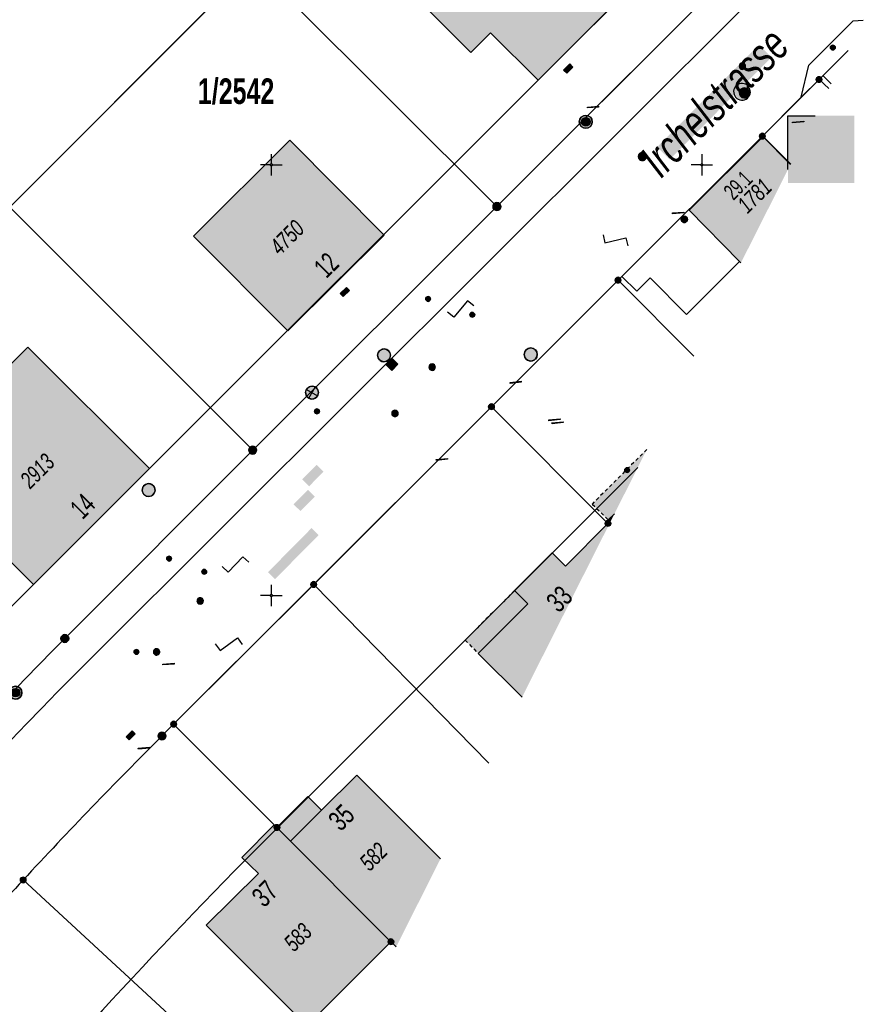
# Model space of a CAD drawing. Header units: metres. Extents: x 2695560 to 2696939, y 1260491 to 1262050.
# Tile 689 of 1005: x 2696386 to 2696435, y 1260601 to 1260658. Entities that reach past the tile are written whole.
import ezdxf

# ---------------------------------------------------------------- set-up
doc = ezdxf.new("R2010")
doc.units = ezdxf.units.M
doc.linetypes.add('AUSGEZOGEN', pattern=[0])
doc.linetypes.add('VERDECKT2_S2', pattern=[0.36, 0.2, -0.16])
for name, color, linetype in [('XR$1$AV_Flächen (EO)', 7, 'AUSGEZOGEN'), ('XR$1$AV_Gebäudeflächen (BB)', 7, 'AUSGEZOGEN'), ('XR$1$AV_Gebäudeflächen (EO)', 7, 'AUSGEZOGEN'), ('XR$1$AV_Grenzpunkte', 7, 'AUSGEZOGEN'), ('XR$1$AV_Grundstück-Nr.', 7, 'AUSGEZOGEN'), ('XR$1$AV_Haus-Nr.', 7, 'AUSGEZOGEN'), ('XR$1$AV_Koordinatennetzpunkte', 7, 'AUSGEZOGEN'), ('XR$1$AV_Linien (BB)', 7, 'AUSGEZOGEN'), ('XR$1$AV_Linien (EO)', 7, 'AUSGEZOGEN'), ('XR$1$AV_Strassennamen', 7, 'AUSGEZOGEN'), ('XR$1$AV_Versicherung-Nr.', 7, 'AUSGEZOGEN'), ('XR$1$AW_LK_Schachtdeckel', 24, 'AUSGEZOGEN'), ('XR$1$AW_LK_Zwischenpunkt', 24, 'AUSGEZOGEN'), ('XR$1$EW_LK_Knoten', 1, 'AUSGEZOGEN'), ('XR$1$GA_LK_Absperrarmatur', 32, 'AUSGEZOGEN'), ('XR$1$GA_LK_Rohrleitungsteil', 32, 'AUSGEZOGEN'), ('XR$1$Liegenschaftsgrenzen', 7, 'AUSGEZOGEN'), ('XR$1$PFAV', 255, 'AUSGEZOGEN'), ('XR$1$PFAW', 255, 'AUSGEZOGEN'), ('XR$1$PFEW', 255, 'AUSGEZOGEN'), ('XR$1$PFGA', 255, 'AUSGEZOGEN'), ('XR$1$PFWA', 255, 'AUSGEZOGEN'), ('XR$1$RAEW', 8, 'AUSGEZOGEN'), ('XR$1$RP_Abstandslinie', 7, 'AUSGEZOGEN'), ('XR$1$WA_LK_Absperrarmatur', 171, 'AUSGEZOGEN'), ('XR$1$WA_LK_Hydrant', 171, 'AUSGEZOGEN'), ('XR$1$WA_LK_Rohrleitungsteil', 171, 'AUSGEZOGEN')]:
    doc.layers.add(name, color=color, linetype=linetype)
doc.styles.add('ARIAL', font='arial.ttf')

# ---------------------------------------------------------------- blocks, each defined once
blk = doc.blocks.new('COMPLEXOBJECT_180')
at = {"layer": 'XR$1$AV_Linien (BB)', "color": 7, "linetype": 'AUSGEZOGEN', "transparency": 33554687}
blk.add_lwpolyline([(6393.65, 10616.84), (6394.33, 10617.53), (6401.68, 10624.86), (6412.78, 10635.96), (6420.13, 10643.31), (6420.349, 10643.529)], dxfattribs=at)
for centre, radius, start, end in [((6604.06, 10405.916), 297.928, 134.92999, 137.16341), ((6602.63, 10407.18), 296.02, 137.15464, 139.22185)]:
    blk.add_arc(centre, radius, start, end, dxfattribs=at)
blk = doc.blocks.new('COMPLEXOBJECT_198')
at = {"layer": 'XR$1$AV_Linien (BB)', "color": 7, "linetype": 'AUSGEZOGEN', "transparency": 33554687}
blk.add_line((6384.559, 10618.979), (6384.82, 10619.24), dxfattribs=at)
blk.add_lwpolyline([(6388.01, 10622.5), (6398.92, 10633.44), (6413.1, 10647.58), (6428.66, 10663.14)], dxfattribs=at)
blk.add_arc((6605.469, 10406.52), 306.49, 135.19546, 136.04813, dxfattribs=at)
blk = doc.blocks.new('COMPLEXOBJECT_562')
at = {"layer": 'XR$1$AV_Linien (BB)', "color": 7, "linetype": 'AUSGEZOGEN', "transparency": 33554687}
blk.add_line((6432.07, 10663.803), (6389.381, 10621.203), dxfattribs=at)
blk.add_arc((6602.948, 10407.72), 301.969, 135.01129, 150.57708, dxfattribs=at)
blk = doc.blocks.new('COMPLEXOBJECT_1161')
at = {"layer": 'XR$1$Liegenschaftsgrenzen', "color": 7, "linetype": 'AUSGEZOGEN', "transparency": 33554687}
blk.add_line((6394.33, 10617.53), (6393.65, 10616.84), dxfattribs=at)
blk.add_arc((6604.06, 10405.916), 297.928, 134.92999, 137.16341, dxfattribs=at)
blk = doc.blocks.new('COMPLEXOBJECT_1170')
at = {"layer": 'XR$1$Liegenschaftsgrenzen', "color": 7, "linetype": 'AUSGEZOGEN', "transparency": 33554687}
blk.add_line((6388.01, 10622.5), (6398.92, 10633.44), dxfattribs=at)
blk.add_arc((6605.469, 10406.52), 306.49, 135.19546, 136.04813, dxfattribs=at)
blk = doc.blocks.new('BAV15')
at = {"layer": 'XR$1$PFAV', "transparency": 33554687}
blk.add_hatch(color=7, dxfattribs=at).paths.add_polyline_path([(0.5, 0), (0.49, 0.1), (0.46, 0.2), (0.41, 0.29), (0.34, 0.36), (0.26, 0.42), (0.17, 0.47), (0.08, 0.49), (-0.03, 0.5), (-0.13, 0.48), (-0.22, 0.45), (-0.31, 0.4), (-0.38, 0.33), (-0.44, 0.24), (-0.48, 0.15), (-0.5, 0.05), (-0.5, -0.05), (-0.48, -0.15), (-0.44, -0.24), (-0.38, -0.33), (-0.31, -0.4), (-0.22, -0.45), (-0.13, -0.48), (-0.03, -0.5), (0.08, -0.49), (0.17, -0.47), (0.26, -0.42), (0.34, -0.36), (0.41, -0.29), (0.46, -0.2), (0.49, -0.1)])
at = {"color": 7, "transparency": 33554687}
for start, end in [(90, 270), (270, 90)]:
    blk.add_arc((0, 0), 0.5, start, end, dxfattribs=at)
at = {"layer": 'XR$1$PFAV', "transparency": 33554687}
blk.add_circle((0, 0), 0.5, dxfattribs=at)
blk = doc.blocks.new('BAV2041')
at = {"color": 7, "transparency": 33554687}
for p, q in [((0, 0.5), (0, 0.05)), ((-0.05, 0), (-0.5, 0)), ((0.05, 0), (0.5, 0)), ((0, -0.05), (0, -0.5))]:
    blk.add_line(p, q, dxfattribs=at)
blk.add_circle((0, 0), 0.05, dxfattribs=at)
for start, end in [(90, 270), (270, 90)]:
    blk.add_arc((0, 0), 0.05, start, end, dxfattribs=at)
blk = doc.blocks.new('COMPLEXOBJECT_1440')
at = {"layer": 'XR$1$RP_Abstandslinie', "color": 7, "linetype": 'AUSGEZOGEN', "transparency": 33554687}
blk.add_line((6399.68, 10610.83), (6421.281, 10632.437), dxfattribs=at)
blk.add_arc((6603.403, 10406.591), 288.473, 134.92757, 140.38472, dxfattribs=at)
blk = doc.blocks.new('COMPLEXOBJECT_1444')
at = {"layer": 'XR$1$RP_Abstandslinie', "color": 7, "linetype": 'AUSGEZOGEN', "transparency": 33554687}
blk.add_lwpolyline([(6394.02, 10683.43), (6422.62, 10662.07), (6385.54, 10624.98)], dxfattribs=at)
blk.add_arc((6603.192, 10406.793), 308.185, 134.92959, 140.39449, dxfattribs=at)
blk = doc.blocks.new('BAW2093')
at = {"transparency": 33554687}
blk.add_lwpolyline([(-0.375, -0.5), (0, -0.5), (0, 0.5), (0.375, 0.5)], dxfattribs=at)
blk = doc.blocks.new('BAW2082')
at = {"layer": 'XR$1$PFAW', "transparency": 33554687}
blk.add_hatch(color=7, dxfattribs=at).paths.add_polyline_path([(0.509, -0.003), (0.499, 0.098), (0.469, 0.194), (0.42, 0.283), (0.354, 0.359), (0.274, 0.421), (0.183, 0.466), (0.085, 0.491), (-0.016, 0.496), (-0.116, 0.481), (-0.211, 0.446), (-0.297, 0.392), (-0.37, 0.323), (-0.428, 0.24), (-0.468, 0.147), (-0.488, 0.047), (-0.488, -0.054), (-0.468, -0.153), (-0.428, -0.246), (-0.37, -0.329), (-0.297, -0.398), (-0.211, -0.452), (-0.116, -0.487), (-0.016, -0.502), (0.085, -0.497), (0.183, -0.472), (0.274, -0.427), (0.354, -0.366), (0.42, -0.289), (0.469, -0.2), (0.499, -0.104)])
at = {"transparency": 33554687}
for start, end in [(91.19481, 268.80519), (268.80519, 91.19481)]:
    blk.add_arc((0.01, 0), 0.5, start, end, dxfattribs=at)
at = {"layer": 'XR$1$PFAW', "transparency": 33554687}
blk.add_circle((0.009, -0.003), 0.5, dxfattribs=at)
blk = doc.blocks.new('BAW2088')
at = {"layer": 'XR$1$PFAW', "transparency": 33554687}
blk.add_hatch(color=253, dxfattribs=at).paths.add_polyline_path([(0.51, 0), (0.5, 0.101), (0.47, 0.197), (0.421, 0.286), (0.355, 0.362), (0.275, 0.424), (0.184, 0.469), (0.086, 0.494), (-0.015, 0.499), (-0.115, 0.484), (-0.21, 0.449), (-0.296, 0.395), (-0.369, 0.326), (-0.427, 0.243), (-0.467, 0.15), (-0.487, 0.051), (-0.487, -0.051), (-0.467, -0.15), (-0.427, -0.243), (-0.369, -0.326), (-0.296, -0.395), (-0.21, -0.449), (-0.115, -0.484), (-0.015, -0.499), (0.086, -0.494), (0.184, -0.469), (0.275, -0.424), (0.355, -0.362), (0.421, -0.286), (0.47, -0.197), (0.5, -0.101)])
at = {"transparency": 33554687}
for start, end in [(91.19481, 268.80519), (268.80519, 91.19481)]:
    blk.add_arc((0.01, 0), 0.5, start, end, dxfattribs=at)
at = {"layer": 'XR$1$PFAW', "transparency": 33554687}
blk.add_circle((0.01, 0), 0.5, dxfattribs=at)
blk = doc.blocks.new('BAW2085')
at = {"layer": 'XR$1$PFAW', "transparency": 33554687}
h = blk.add_hatch(color=7, dxfattribs=at)
h.paths.add_polyline_path([(0.15, 0.501), (0.099, 0.498), (0.049, 0.491), (0, 0.478), (-0.047, 0.46), (-0.093, 0.438), (-0.136, 0.411), (-0.176, 0.38), (-0.212, 0.345), (-0.245, 0.307), (-0.274, 0.265), (-0.299, 0.221), (-0.319, 0.174), (-0.334, 0.126), (-0.344, 0.076), (-0.349, 0.026), (-0.349, -0.025), (-0.344, -0.075), (-0.334, -0.125), (-0.319, -0.173), (-0.299, -0.219), (-0.274, -0.264), (-0.245, -0.305), (-0.212, -0.344), (-0.176, -0.379), (-0.136, -0.41), (-0.093, -0.436), (-0.047, -0.459), (0, -0.476), (0.049, -0.489), (0.099, -0.497), (0.15, -0.499), (0.201, -0.497), (0.251, -0.489), (0.3, -0.476), (0.347, -0.459), (0.393, -0.436), (0.436, -0.41), (0.476, -0.379), (0.512, -0.344), (0.545, -0.305), (0.574, -0.264), (0.599, -0.219), (0.619, -0.173), (0.634, -0.125), (0.644, -0.075), (0.649, -0.025), (0.649, 0.026), (0.644, 0.076), (0.634, 0.126), (0.619, 0.174), (0.599, 0.221), (0.574, 0.265), (0.545, 0.307), (0.512, 0.345), (0.476, 0.38), (0.436, 0.411), (0.393, 0.438), (0.347, 0.46), (0.3, 0.478), (0.251, 0.491), (0.201, 0.498)])
h.paths.add_polyline_path([(0.03, -0.298), (0, -0.3), (-0.03, -0.298), (-0.06, -0.294), (-0.09, -0.286), (-0.118, -0.276), (-0.146, -0.262), (-0.171, -0.246), (-0.195, -0.228), (-0.217, -0.207), (-0.237, -0.184), (-0.255, -0.159), (-0.269, -0.132), (-0.281, -0.104), (-0.29, -0.075), (-0.297, -0.045), (-0.3, -0.015), (-0.3, 0.015), (-0.297, 0.045), (-0.29, 0.075), (-0.281, 0.104), (-0.269, 0.132), (-0.255, 0.159), (-0.237, 0.184), (-0.217, 0.207), (-0.195, 0.228), (-0.171, 0.246), (-0.146, 0.262), (-0.118, 0.276), (-0.09, 0.286), (-0.06, 0.294), (-0.03, 0.298), (0, 0.3), (0.03, 0.298), (0.06, 0.294), (0.09, 0.286), (0.118, 0.276), (0.146, 0.262), (0.171, 0.246), (0.195, 0.228), (0.217, 0.207), (0.237, 0.184), (0.255, 0.159), (0.269, 0.132), (0.281, 0.104), (0.29, 0.075), (0.297, 0.045), (0.3, 0.015), (0.3, -0.015), (0.297, -0.045), (0.29, -0.075), (0.281, -0.104), (0.269, -0.132), (0.255, -0.159), (0.237, -0.184), (0.217, -0.207), (0.195, -0.228), (0.171, -0.246), (0.146, -0.262), (0.118, -0.276), (0.09, -0.286), (0.06, -0.294)], flags=16)
blk.add_hatch(color=7, dxfattribs=at).paths.add_polyline_path([(0, 0.3), (-0.03, 0.298), (-0.06, 0.294), (-0.09, 0.286), (-0.118, 0.276), (-0.146, 0.262), (-0.171, 0.246), (-0.195, 0.228), (-0.217, 0.207), (-0.237, 0.184), (-0.255, 0.159), (-0.269, 0.132), (-0.281, 0.104), (-0.29, 0.075), (-0.297, 0.045), (-0.3, 0.015), (-0.3, -0.015), (-0.297, -0.045), (-0.29, -0.075), (-0.281, -0.104), (-0.269, -0.132), (-0.255, -0.159), (-0.237, -0.184), (-0.217, -0.207), (-0.195, -0.228), (-0.171, -0.246), (-0.146, -0.262), (-0.118, -0.276), (-0.09, -0.286), (-0.06, -0.294), (-0.03, -0.298), (0, -0.3), (0.03, -0.298), (0.06, -0.294), (0.09, -0.286), (0.118, -0.276), (0.146, -0.262), (0.171, -0.246), (0.195, -0.228), (0.217, -0.207), (0.237, -0.184), (0.255, -0.159), (0.269, -0.132), (0.281, -0.104), (0.29, -0.075), (0.297, -0.045), (0.3, -0.015), (0.3, 0.015), (0.297, 0.045), (0.29, 0.075), (0.281, 0.104), (0.269, 0.132), (0.255, 0.159), (0.237, 0.184), (0.217, 0.207), (0.195, 0.228), (0.171, 0.246), (0.146, 0.262), (0.118, 0.276), (0.09, 0.286), (0.06, 0.294), (0.03, 0.298)])
at = {"transparency": 33554687}
for centre, radius, start, end in [((0.15, 0.001), 0.5, 90, 270), ((0, 0), 0.3, 90, 270), ((0, 0), 0.3, 270, 90), ((0.15, 0.001), 0.5, 270, 90)]:
    blk.add_arc(centre, radius, start, end, dxfattribs=at)
blk = doc.blocks.new('BAW2089')
at = {"layer": 'XR$1$PFAW', "transparency": 33554687}
blk.add_hatch(color=7, dxfattribs=at).paths.add_polyline_path([(-0.5, 0.5), (-0.5, -0.5), (0.5, -0.5), (0.5, 0.5)])
at = {"transparency": 33554687}
blk.add_lwpolyline([(-0.5, 0.5), (0.5, 0.5), (0.5, -0.5), (-0.5, -0.5), (-0.5, 0.5)], close=True, dxfattribs=at)
at = {"layer": 'XR$1$PFAW', "transparency": 33554687}
blk.add_lwpolyline([(-0.5, 0.5), (0.5, 0.5), (0.5, -0.5), (-0.5, -0.5), (-0.5, 0.5)], close=True, dxfattribs=at)
blk = doc.blocks.new('BWA2013')
at = {"true_color": 0x000000, "transparency": 33554687}
blk.add_hatch(color=18, dxfattribs=at).paths.add_polyline_path([(-0.291, -0.409), (0.352, 0.357), (0.291, 0.409), (-0.352, -0.357)])
at = {"transparency": 33554687}
blk.add_lwpolyline([(-0.291, -0.409), (-0.352, -0.357), (0.291, 0.409), (0.352, 0.357), (-0.291, -0.409)], close=True, dxfattribs=at)
blk = doc.blocks.new('BWA2009')
at = {"true_color": 0x000000, "transparency": 33554687}
blk.add_hatch(color=18, dxfattribs=at).paths.add_polyline_path([(0.333, 0), (0.327, 0.067), (0.306, 0.131), (0.274, 0.19), (0.23, 0.242), (0.176, 0.283), (0.116, 0.313), (0.05, 0.329), (-0.017, 0.333), (-0.084, 0.323), (-0.147, 0.299), (-0.204, 0.264), (-0.253, 0.217), (-0.291, 0.162), (-0.318, 0.1), (-0.332, 0.034), (-0.332, -0.034), (-0.318, -0.1), (-0.291, -0.162), (-0.253, -0.217), (-0.204, -0.264), (-0.147, -0.299), (-0.084, -0.323), (-0.017, -0.333), (0.05, -0.329), (0.116, -0.313), (0.176, -0.283), (0.23, -0.242), (0.274, -0.19), (0.306, -0.131), (0.327, -0.067)])
at = {"layer": 'XR$1$PFWA', "transparency": 33554687}
blk.add_hatch(color=7, dxfattribs=at).paths.add_polyline_path([(0.5, 0), (0.49, 0.101), (0.459, 0.197), (0.41, 0.286), (0.344, 0.362), (0.264, 0.424), (0.174, 0.469), (0.076, 0.494), (-0.025, 0.499), (-0.125, 0.484), (-0.22, 0.449), (-0.306, 0.395), (-0.379, 0.326), (-0.437, 0.243), (-0.477, 0.15), (-0.497, 0.051), (-0.497, -0.051), (-0.477, -0.15), (-0.437, -0.243), (-0.379, -0.326), (-0.306, -0.395), (-0.22, -0.449), (-0.125, -0.484), (-0.025, -0.499), (0.076, -0.494), (0.174, -0.469), (0.264, -0.424), (0.344, -0.362), (0.41, -0.286), (0.459, -0.197), (0.49, -0.101)])
at = {"transparency": 33554687}
blk.add_circle((0, 0), 0.333, dxfattribs=at)
for start, end in [(90, 180), (180, 270), (0, 90), (270, 0)]:
    blk.add_arc((0, 0), 0.5, start, end, dxfattribs=at)
at = {"layer": 'XR$1$PFWA', "transparency": 33554687}
blk.add_circle((0, 0), 0.5, dxfattribs=at)
blk = doc.blocks.new('BWA965')
at = {"layer": 'XR$1$PFWA', "transparency": 33554687}
blk.add_hatch(color=7, dxfattribs=at).paths.add_polyline_path([(0, 0.5), (-0.05, 0.5), (-0.1, 0.49), (-0.15, 0.48), (-0.2, 0.46), (-0.24, 0.44), (-0.29, 0.41), (-0.33, 0.38), (-0.36, 0.34), (-0.4, 0.31), (-0.42, 0.26), (-0.45, 0.22), (-0.47, 0.17), (-0.48, 0.13), (-0.49, 0.08), (-0.5, 0.03), (-0.5, -0.03), (-0.49, -0.08), (-0.48, -0.13), (-0.47, -0.17), (-0.45, -0.22), (-0.42, -0.26), (-0.4, -0.31), (-0.36, -0.34), (-0.33, -0.38), (-0.29, -0.41), (-0.24, -0.44), (-0.2, -0.46), (-0.15, -0.48), (-0.1, -0.49), (-0.05, -0.5), (0, -0.5), (0.05, -0.5), (0.1, -0.49), (0.15, -0.48), (0.2, -0.46), (0.24, -0.44), (0.29, -0.41), (0.33, -0.38), (0.36, -0.34), (0.4, -0.31), (0.42, -0.26), (0.45, -0.22), (0.47, -0.17), (0.48, -0.13), (0.49, -0.08), (0.5, -0.03), (0.5, 0.03), (0.49, 0.08), (0.48, 0.13), (0.47, 0.17), (0.45, 0.22), (0.42, 0.26), (0.4, 0.31), (0.36, 0.34), (0.33, 0.38), (0.29, 0.41), (0.24, 0.44), (0.2, 0.46), (0.15, 0.48), (0.1, 0.49), (0.05, 0.5)])
at = {"transparency": 33554687}
blk.add_line((0, 0.5), (0, -0.5), dxfattribs=at)
for start, end in [(90, 270), (270, 90)]:
    blk.add_arc((0, 0), 0.5, start, end, dxfattribs=at)
blk = doc.blocks.new('BGA2013')
at = {"transparency": 33554687}
blk.add_hatch(color=36, dxfattribs=at).paths.add_polyline_path([(-0.291, -0.409), (0.352, 0.357), (0.291, 0.409), (-0.352, -0.357)])
at = {"color": 32, "transparency": 33554687}
blk.add_lwpolyline([(-0.291, -0.409), (-0.352, -0.357), (0.291, 0.409), (0.352, 0.357), (-0.291, -0.409)], close=True, dxfattribs=at)
blk = doc.blocks.new('BGA996')
at = {"layer": 'XR$1$PFGA', "transparency": 33554687}
blk.add_hatch(color=7, dxfattribs=at).paths.add_polyline_path([(-0.25, -0.5), (0.25, -0.5), (0.25, 0.5), (-0.25, 0.5)])
at = {"color": 32, "transparency": 33554687}
for p, q in [((-0.25, 0.5), (-0.25, -0.5)), ((0.25, 0.5), (0.25, -0.5))]:
    blk.add_line(p, q, dxfattribs=at)
at = {"layer": 'XR$1$PFGA', "transparency": 33554687}
blk.add_lwpolyline([(-0.25, -0.5), (0.25, -0.5), (0.25, 0.5), (-0.25, 0.5), (-0.25, -0.5)], close=True, dxfattribs=at)
blk = doc.blocks.new('BGA965')
at = {"layer": 'XR$1$PFGA', "transparency": 33554687}
blk.add_hatch(color=7, dxfattribs=at).paths.add_polyline_path([(0.5, 0), (0.49, 0.1), (0.46, 0.2), (0.41, 0.29), (0.34, 0.36), (0.26, 0.42), (0.17, 0.47), (0.08, 0.49), (-0.03, 0.5), (-0.13, 0.48), (-0.22, 0.45), (-0.31, 0.4), (-0.38, 0.33), (-0.44, 0.24), (-0.48, 0.15), (-0.5, 0.05), (-0.5, -0.05), (-0.48, -0.15), (-0.44, -0.24), (-0.38, -0.33), (-0.31, -0.4), (-0.22, -0.45), (-0.13, -0.48), (-0.03, -0.5), (0.08, -0.49), (0.17, -0.47), (0.26, -0.42), (0.34, -0.36), (0.41, -0.29), (0.46, -0.2), (0.49, -0.1)])
at = {"color": 32, "transparency": 33554687}
blk.add_line((0, 0.5), (0, -0.5), dxfattribs=at)
for start, end in [(90, 270), (270, 90)]:
    blk.add_arc((0, 0), 0.5, start, end, dxfattribs=at)
at = {"layer": 'XR$1$PFGA', "transparency": 33554687}
blk.add_circle((0, 0), 0.5, dxfattribs=at)
blk = doc.blocks.new('BEWLP2549_S')
at = {"layer": 'XR$1$PFEW', "transparency": 33554687}
blk.add_hatch(color=7, dxfattribs=at).paths.add_polyline_path([(0.5, 0), (0.49, 0.101), (0.459, 0.197), (0.41, 0.286), (0.344, 0.362), (0.264, 0.424), (0.174, 0.469), (0.076, 0.494), (-0.025, 0.499), (-0.125, 0.484), (-0.22, 0.449), (-0.306, 0.395), (-0.379, 0.326), (-0.437, 0.243), (-0.477, 0.15), (-0.497, 0.051), (-0.497, -0.051), (-0.477, -0.15), (-0.437, -0.243), (-0.379, -0.326), (-0.306, -0.395), (-0.22, -0.449), (-0.125, -0.484), (-0.025, -0.499), (0.076, -0.494), (0.174, -0.469), (0.264, -0.424), (0.344, -0.362), (0.41, -0.286), (0.459, -0.197), (0.49, -0.101)])
at = {"color": 1, "transparency": 33554687}
for p, q in [((0.354, -0.354), (-0.354, 0.354)), ((-0.354, -0.354), (0.354, 0.354))]:
    blk.add_line(p, q, dxfattribs=at)
for start, end in [(91.38095, 268.61905), (268.61905, 91.38095)]:
    blk.add_arc((0, 0), 0.5, start, end, dxfattribs=at)
at = {"layer": 'XR$1$PFEW', "transparency": 33554687}
blk.add_circle((0, 0), 0.5, dxfattribs=at)
blk = doc.blocks.new('BEW957')
at = {"layer": 'XR$1$RAEW', "transparency": 33554687}
blk.add_hatch(color=1, dxfattribs=at).paths.add_polyline_path([(-0.5, 0), (-0.5, -0.05), (-0.49, -0.1), (-0.48, -0.15), (-0.46, -0.2), (-0.44, -0.24), (-0.41, -0.29), (-0.38, -0.33), (-0.34, -0.36), (-0.31, -0.4), (-0.26, -0.42), (-0.22, -0.45), (-0.17, -0.47), (-0.13, -0.48), (-0.08, -0.49), (-0.03, -0.5), (0.03, -0.5), (0.08, -0.49), (0.13, -0.48), (0.17, -0.47), (0.22, -0.45), (0.26, -0.42), (0.31, -0.4), (0.34, -0.36), (0.38, -0.33), (0.41, -0.29), (0.44, -0.24), (0.46, -0.2), (0.48, -0.15), (0.49, -0.1), (0.5, -0.05), (0.5, 0), (0.5, 0.05), (0.49, 0.1), (0.48, 0.15), (0.46, 0.2), (0.44, 0.24), (0.41, 0.29), (0.38, 0.33), (0.34, 0.36), (0.31, 0.4), (0.26, 0.42), (0.22, 0.45), (0.17, 0.47), (0.13, 0.48), (0.08, 0.49), (0.03, 0.5), (-0.03, 0.5), (-0.08, 0.49), (-0.13, 0.48), (-0.17, 0.47), (-0.22, 0.45), (-0.26, 0.42), (-0.31, 0.4), (-0.34, 0.36), (-0.38, 0.33), (-0.41, 0.29), (-0.44, 0.24), (-0.46, 0.2), (-0.48, 0.15), (-0.49, 0.1), (-0.5, 0.05)])
at = {"color": 1, "transparency": 33554687}
for start, end in [(90, 180), (180, 270), (0, 90), (270, 0)]:
    blk.add_arc((0, 0), 0.5, start, end, dxfattribs=at)
at = {"layer": 'XR$1$RAEW', "color": 1, "transparency": 33554687}
blk.add_circle((0, 0), 0.5, dxfattribs=at)

msp = doc.modelspace()

# ---------------------------------------------------------------- hatches: boundary and pattern name
at = {"transparency": 33554687}
for points in [[(2696423.374, 1260650.855), (2696424.102, 1260650.129), (2696430.018, 1260656.059), (2696429.29, 1260656.785)], [(2696430.967, 1260652.668), (2696430.967, 1260648.767), (2696434.818, 1260648.767), (2696434.818, 1260652.668)], [(2696402.759, 1260631.551), (2696403.164, 1260631.15), (2696404.003, 1260631.997), (2696403.598, 1260632.398)], [(2696402.262, 1260630.104), (2696402.664, 1260629.706), (2696403.498, 1260630.548), (2696403.096, 1260630.946)], [(2696400.773, 1260626.158), (2696401.183, 1260625.753), (2696403.717, 1260628.318), (2696403.307, 1260628.723)]]:
    msp.add_hatch(color=7, dxfattribs=at).paths.add_polyline_path(points)
at = {"layer": 'XR$1$AV_Gebäudeflächen (BB)', "true_color": 0xd2d2d2, "transparency": 33554687}
for points in [[(2696416.461, 1260654.721), (2696422.895, 1260661.148), (2696417.584, 1260666.547), (2696409.964, 1260658.935), (2696412.559, 1260656.338), (2696413.703, 1260657.481)], [(2696428.237, 1260644.122), (2696431.129, 1260649.858), (2696429.529, 1260651.463), (2696425.228, 1260647.176), (2696428.156, 1260644.203)], [(2696401.937, 1260640.173), (2696407.525, 1260645.733), (2696402.045, 1260651.241), (2696396.456, 1260645.681)], [(2696387.168, 1260625.444), (2696393.902, 1260632.178), (2696386.839, 1260639.234), (2696383.654, 1260636.049), (2696384.574, 1260635.128), (2696381.029, 1260631.583)], [(2696420.58, 1260628.931), (2696420.896, 1260629.557), (2696420.424, 1260629.087), (2696420.515, 1260628.996)], [(2696415.526, 1260618.906), (2696420.58, 1260628.931), (2696420.515, 1260628.996), (2696418.054, 1260626.515), (2696417.283, 1260627.285), (2696415.098, 1260625.097), (2696415.87, 1260624.327), (2696412.988, 1260621.44)], [(2696408.218, 1260604.406), (2696410.789, 1260609.508), (2696405.931, 1260614.382), (2696403.883, 1260612.34), (2696403.095, 1260613.13), (2696401.296, 1260611.336), (2696407.916, 1260604.706)], [(2696407.916, 1260604.706), (2696401.296, 1260611.336), (2696401.137, 1260611.482), (2696399.259, 1260609.59), (2696400.222, 1260608.672), (2696397.194, 1260605.661), (2696403.041, 1260599.814)]]:
    msp.add_hatch(color=254, dxfattribs=at).paths.add_polyline_path(points)
at = {"layer": 'XR$1$AV_Gebäudeflächen (EO)', "true_color": 0xebebeb, "transparency": 33554687}
for points in [[(2696420.895, 1260629.556), (2696422.778, 1260633.292), (2696419.606, 1260630.12), (2696420.53, 1260629.192)], [(2696412.988, 1260621.44), (2696415.87, 1260624.327), (2696415.098, 1260625.097), (2696412.216, 1260622.21)]]:
    msp.add_hatch(color=7, dxfattribs=at).paths.add_polyline_path(points)

# ---------------------------------------------------------------- linework, layer by layer
at = {"color": 24, "lineweight": -3, "transparency": 33554687}
for p, q in [((2696430.967, 1260649.537), (2696430.967, 1260652.668)), ((2696430.967, 1260652.668), (2696432.545, 1260652.668))]:
    msp.add_line(p, q, dxfattribs=at)
at = {"layer": 'XR$1$AV_Flächen (EO)', "color": 7, "linetype": 'AUSGEZOGEN', "transparency": 33554687}
msp.add_line((2696420.53, 1260629.192), (2696420.895, 1260629.556), dxfattribs=at)
at = {"layer": 'XR$1$AV_Flächen (EO)', "color": 7, "linetype": 'VERDECKT2_S2', "transparency": 33554687}
for points in [[(2696422.778, 1260633.292), (2696419.606, 1260630.12), (2696420.53, 1260629.192)], [(2696415.098, 1260625.097), (2696412.216, 1260622.21), (2696412.988, 1260621.44)]]:
    msp.add_lwpolyline(points, dxfattribs=at)
at = {"layer": 'XR$1$AV_Flächen (EO)', "color": 7, "linetype": 'AUSGEZOGEN', "transparency": 33554687}
msp.add_lwpolyline([(2696412.988, 1260621.44), (2696415.87, 1260624.327), (2696415.098, 1260625.097)], dxfattribs=at)
at = {"layer": 'XR$1$AV_Linien (BB)', "color": 7, "linetype": 'AUSGEZOGEN', "transparency": 33554687}
for p, q in [((2696431.739, 1260653.739), (2696432.77, 1260654.77)), ((2696432.77, 1260654.77), (2696433.339, 1260654.244)), ((2696425.228, 1260647.176), (2696429.529, 1260651.463)), ((2696429.529, 1260651.463), (2696431.129, 1260649.858)), ((2696428.156, 1260644.203), (2696425.228, 1260647.176)), ((2696428.237, 1260644.122), (2696428.156, 1260644.203)), ((2696420.515, 1260628.996), (2696420.58, 1260628.931)), ((2696410.789, 1260609.508), (2696405.931, 1260614.382)), ((2696401.296, 1260611.336), (2696407.916, 1260604.706)), ((2696407.916, 1260604.706), (2696408.218, 1260604.406))]:
    msp.add_line(p, q, dxfattribs=at)
for points in [[(2696315.207, 1260569.298), (2696326.81, 1260584.73), (2696341.03, 1260602.57), (2696356.32, 1260617.87), (2696371.64, 1260633.2), (2696385.78, 1260647.36), (2696399.92, 1260661.51), (2696413.82, 1260675.43)], [(2696431.739, 1260653.739), (2696432.177, 1260655.591), (2696434.748, 1260658.168), (2696435.342, 1260658.217)], [(2696431.739, 1260653.739), (2696429.48, 1260651.48), (2696429.529, 1260651.463)], [(2696425.228, 1260647.176), (2696425.197, 1260647.207), (2696421.319, 1260643.339)], [(2696421.319, 1260643.339), (2696422.186, 1260642.47), (2696422.964, 1260643.245), (2696425.075, 1260641.129), (2696428.156, 1260644.203)], [(2696420.515, 1260628.996), (2696420.424, 1260629.087), (2696420.896, 1260629.557)], [(2696415.526, 1260618.906), (2696412.988, 1260621.44), (2696415.87, 1260624.327), (2696415.098, 1260625.097), (2696417.283, 1260627.285), (2696418.054, 1260626.515), (2696420.515, 1260628.996)], [(2696401.296, 1260611.336), (2696403.095, 1260613.13), (2696403.883, 1260612.34), (2696405.931, 1260614.382)], [(2696401.296, 1260611.336), (2696401.137, 1260611.482), (2696399.259, 1260609.59), (2696400.222, 1260608.672), (2696397.194, 1260605.661), (2696402.125, 1260600.73), (2696403.041, 1260599.814), (2696407.916, 1260604.706)]]:
    msp.add_lwpolyline(points, dxfattribs=at)
for points in [[(2696416.461, 1260654.721), (2696413.703, 1260657.481), (2696412.559, 1260656.338), (2696409.964, 1260658.935), (2696417.584, 1260666.547), (2696422.895, 1260661.148), (2696416.461, 1260654.721)], [(2696401.937, 1260640.173), (2696396.456, 1260645.681), (2696402.045, 1260651.241), (2696407.525, 1260645.733), (2696401.937, 1260640.173)], [(2696387.168, 1260625.444), (2696381.029, 1260631.583), (2696384.574, 1260635.128), (2696383.654, 1260636.049), (2696386.839, 1260639.234), (2696393.902, 1260632.178), (2696387.168, 1260625.444)]]:
    msp.add_lwpolyline(points, close=True, dxfattribs=at)
at = {"layer": 'XR$1$AV_Linien (EO)', "color": 7, "linetype": 'AUSGEZOGEN', "transparency": 33554687}
msp.add_line((2696402.082, 1260610.548), (2696403.883, 1260612.34), dxfattribs=at)
for points in [[(2696434.456, 1260656.459), (2696432.77, 1260654.77), (2696433.339, 1260654.244)], [(2696433.48, 1260654.522), (2696433.202, 1260654.779), (2696432.99, 1260654.991)]]:
    msp.add_lwpolyline(points, dxfattribs=at)
at = {"layer": 'XR$1$Liegenschaftsgrenzen', "color": 7, "linetype": 'AUSGEZOGEN', "transparency": 33554687}
for p, q in [((2696414.07, 1260647.39), (2696429.63, 1260662.95)), ((2696385.78, 1260647.36), (2696399.92, 1260661.51)), ((2696414.07, 1260647.39), (2696399.92, 1260661.51)), ((2696432.77, 1260654.77), (2696434.456, 1260656.459)), ((2696432.77, 1260654.77), (2696429.48, 1260651.48)), ((2696433.339, 1260654.244), (2696432.77, 1260654.77)), ((2696429.48, 1260651.48), (2696421.1, 1260643.12)), ((2696429.48, 1260651.48), (2696431.12, 1260649.84)), ((2696385.78, 1260647.36), (2696399.89, 1260633.25)), ((2696399.89, 1260633.25), (2696414.07, 1260647.39)), ((2696421.1, 1260643.12), (2696413.75, 1260635.77)), ((2696425.51, 1260638.71), (2696421.1, 1260643.12)), ((2696413.75, 1260635.77), (2696403.429, 1260625.449)), ((2696403.429, 1260625.449), (2696395.3, 1260617.34)), ((2696403.429, 1260625.449), (2696413.591, 1260615.066)), ((2696386.56, 1260608.29), (2696402.681, 1260593.422))]:
    msp.add_line(p, q, dxfattribs=at)
for points in [[(2696413.75, 1260635.77), (2696420.515, 1260628.996), (2696420.58, 1260628.931)], [(2696395.3, 1260617.34), (2696401.296, 1260611.336), (2696407.916, 1260604.706), (2696408.217, 1260604.405)]]:
    msp.add_lwpolyline(points, dxfattribs=at)
msp.add_arc((2696603.6, 1260406.99), 296.02, 137.15464, 139.22185, dxfattribs=at)

# ---------------------------------------------------------------- block references
at = {"layer": 'XR$1$AV_Grenzpunkte', "color": 7, "linetype": 'AUSGEZOGEN', "lineweight": -3, "transparency": 33554687}
for p, xscale, yscale in [((2696432.77, 1260654.77), 0.3249999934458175, 0.3249999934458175), ((2696429.48, 1260651.48), 0.3249999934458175, 0.3249999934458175), ((2696414.07, 1260647.39), 0.4549999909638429, 0.4549999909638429), ((2696421.1, 1260643.12), 0.3249999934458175, 0.3249999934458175), ((2696413.75, 1260635.77), 0.3249999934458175, 0.3249999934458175), ((2696399.89, 1260633.25), 0.4549999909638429, 0.4549999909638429), ((2696420.515, 1260628.996), 0.3249999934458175, 0.3249999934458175), ((2696403.429, 1260625.449), 0.3249999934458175, 0.3249999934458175), ((2696388.98, 1260622.31), 0.4549999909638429, 0.4549999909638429), ((2696395.3, 1260617.34), 0.3249999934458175, 0.3249999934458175), ((2696394.62, 1260616.65), 0.4549999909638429, 0.4549999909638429), ((2696401.296, 1260611.336), 0.3249999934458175, 0.3249999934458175), ((2696386.56, 1260608.29), 0.3249999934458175, 0.3249999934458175), ((2696407.916, 1260604.706), 0.3249999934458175, 0.3249999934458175)]:
    msp.add_blockref('BAV15', p, dxfattribs=dict(at, xscale=xscale, yscale=yscale))
at = {"layer": 'XR$1$AV_Koordinatennetzpunkte', "color": 7, "linetype": 'AUSGEZOGEN', "lineweight": -3, "transparency": 33554687, "xscale": 1.25, "yscale": 1.25}
for p in [(2696400.97, 1260649.81), (2696425.97, 1260649.81), (2696400.97, 1260624.81)]:
    msp.add_blockref('BAV2041', p, dxfattribs=at)
at = {"layer": 'XR$1$AV_Linien (BB)', "color": 7, "linetype": 'AUSGEZOGEN', "lineweight": -3, "transparency": 33554687}
for name in ['COMPLEXOBJECT_562', 'COMPLEXOBJECT_198', 'COMPLEXOBJECT_180']:
    msp.add_blockref(name, (2690000.97, 1249999.81), dxfattribs=at)
at = {"layer": 'XR$1$AW_LK_Schachtdeckel', "color": 24, "linetype": 'AUSGEZOGEN', "lineweight": -3, "transparency": 33554687}
for name, p, xscale, yscale, rotation in [('BAW2085', (2696428.43, 1260653.99), 0.9749278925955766, 0.9749278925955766, 153.307124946), ('BAW2082', (2696407.511, 1260638.76), 0.7499999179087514, 0.7499999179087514, 310.536865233), ('BAW2088', (2696416.037, 1260638.807), 0.7578193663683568, 0.7578193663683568, 226.171505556), ('BAW2089', (2696407.967, 1260638.227), 0.5000000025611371, 0.5000000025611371, 45.43626312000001), ('BAW2082', (2696393.839, 1260630.926), 0.7499999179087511, 0.7499999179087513, 27.131722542)]:
    msp.add_blockref(name, p, dxfattribs=dict(at, xscale=xscale, yscale=yscale, rotation=rotation))
at = {"layer": 'XR$1$AW_LK_Zwischenpunkt', "color": 24, "linetype": 'AUSGEZOGEN', "lineweight": -3, "transparency": 33554687}
for p, xscale, yscale, rotation in [((2696420.953, 1260645.433), 1.250000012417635, 1.250000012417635, 282.950605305), ((2696411.963, 1260641.442), 1.250000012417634, 1.250000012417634, 140.590028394), ((2696398.891, 1260626.612), 1.250000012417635, 1.250000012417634, 315.944663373), ((2696398.5, 1260621.981), 1.250000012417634, 1.250000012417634, 305.839104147)]:
    msp.add_blockref('BAW2093', p, dxfattribs=dict(at, xscale=xscale, yscale=yscale, rotation=rotation))
at = {"layer": 'XR$1$EW_LK_Knoten', "color": 1, "linetype": 'AUSGEZOGEN', "lineweight": -3, "transparency": 33554687, "xscale": 0.2749999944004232, "yscale": 0.2749999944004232}
for p in [(2696433.573, 1260656.623), (2696410.073, 1260642.024), (2696412.64, 1260641.11), (2696403.621, 1260635.501), (2696421.63, 1260632.086), (2696395.032, 1260626.947), (2696397.072, 1260626.188), (2696393.141, 1260621.53)]:
    msp.add_blockref('BEW957', p, dxfattribs=at)
at = {"layer": 'XR$1$EW_LK_Knoten', "color": 1, "linetype": 'AUSGEZOGEN', "lineweight": -3, "transparency": 33554687, "xscale": 0.7499999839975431, "yscale": 0.7499999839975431, "rotation": 284.7789}
msp.add_blockref('BEWLP2549_S', (2696403.334, 1260636.588), dxfattribs=at)
at = {"layer": 'XR$1$GA_LK_Absperrarmatur', "color": 32, "linetype": 'AUSGEZOGEN', "lineweight": -3, "transparency": 33554687, "xscale": 0.3749999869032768, "yscale": 0.3749999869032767, "rotation": 314.82}
msp.add_blockref('BGA965', (2696424.951, 1260646.647), dxfattribs=at)
at = {"layer": 'XR$1$GA_LK_Rohrleitungsteil', "color": 32, "linetype": 'AUSGEZOGEN', "lineweight": -3, "transparency": 33554687}
for name, p, xscale, yscale, rotation in [('BGA996', (2696418.21, 1260655.404), 0.5, 0.5, 134.6796000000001), ('BGA2013', (2696424.592, 1260647.024), 0.6499999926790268, 0.6499999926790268, 313.6104), ('BGA996', (2696405.238, 1260642.43), 0.4999999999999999, 0.4999999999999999, 314.8947), ('BGA2013', (2696415.157, 1260637.183), 0.6499999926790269, 0.6499999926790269, 316.1007), ('BGA2013', (2696417.413, 1260635.013), 0.6499999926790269, 0.6499999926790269, 316.1007), ('BGA2013', (2696417.592, 1260634.84), 0.6499999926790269, 0.6499999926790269, 316.1007), ('BGA996', (2696392.799, 1260616.69), 0.5, 0.5, 315.855), ('BGA2013', (2696393.57, 1260615.943), 0.6499999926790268, 0.6499999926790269, 315.8559)]:
    msp.add_blockref(name, p, dxfattribs=dict(at, xscale=xscale, yscale=yscale, rotation=rotation))
at = {"layer": 'XR$1$Liegenschaftsgrenzen', "color": 7, "linetype": 'AUSGEZOGEN', "lineweight": -3, "transparency": 33554687}
for name in ['COMPLEXOBJECT_1170', 'COMPLEXOBJECT_1161']:
    msp.add_blockref(name, (2690000.97, 1249999.81), dxfattribs=at)
at = {"layer": 'XR$1$RP_Abstandslinie', "color": 7, "linetype": 'AUSGEZOGEN', "lineweight": -3, "transparency": 33554687}
for name in ['COMPLEXOBJECT_1444', 'COMPLEXOBJECT_1440']:
    msp.add_blockref(name, (2690000.97, 1249999.81), dxfattribs=at)
at = {"layer": 'XR$1$WA_LK_Absperrarmatur', "color": 171, "linetype": 'AUSGEZOGEN', "lineweight": -3, "transparency": 33554687}
for p, xscale, yscale, rotation in [((2696428.32, 1260655.54), 0.3749999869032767, 0.3749999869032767, 314.993896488), ((2696422.517, 1260650.298), 0.475528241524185, 0.4755282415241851, 135.018310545), ((2696410.31, 1260638.063), 0.3749999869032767, 0.3749999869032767, 134.741455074), ((2696408.149, 1260635.379), 0.3749999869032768, 0.3749999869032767, 315.634521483), ((2696396.837, 1260624.491), 0.3749999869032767, 0.3749999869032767, 134.952392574), ((2696394.307, 1260621.533), 0.3749999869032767, 0.3749999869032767, 318.941894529)]:
    msp.add_blockref('BWA965', p, dxfattribs=dict(at, xscale=xscale, yscale=yscale, rotation=rotation))
at = {"layer": 'XR$1$WA_LK_Hydrant', "color": 171, "linetype": 'AUSGEZOGEN', "lineweight": -3, "transparency": 33554687}
for p, xscale, yscale, rotation in [((2696419.229, 1260652.311), 0.7499999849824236, 0.7499999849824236, 225.0171661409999), ((2696386.116, 1260619.164), 0.7499999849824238, 0.7499999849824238, 134.395126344)]:
    msp.add_blockref('BWA2009', p, dxfattribs=dict(at, xscale=xscale, yscale=yscale, rotation=rotation))
at = {"layer": 'XR$1$WA_LK_Rohrleitungsteil', "color": 171, "linetype": 'AUSGEZOGEN', "lineweight": -3, "transparency": 33554687}
for p, xscale, yscale, rotation in [((2696419.648, 1260653.168), 0.6499999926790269, 0.6499999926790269, 134.629638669), ((2696431.559, 1260652.299), 0.649999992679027, 0.649999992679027, 314.992675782), ((2696410.875, 1260632.713), 0.6499999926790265, 0.6499999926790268, 315.636474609), ((2696395.002, 1260620.824), 0.6499999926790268, 0.6499999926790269, 314.407106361)]:
    msp.add_blockref('BWA2013', p, dxfattribs=dict(at, xscale=xscale, yscale=yscale, rotation=rotation))

# ---------------------------------------------------------------- texts
at = {"layer": 'XR$1$AV_Grundstück-Nr.', "color": 7, "transparency": 33554687, "insert": (2696398.925, 1260654.068), "char_height": 1.48491, "width": 4.98214, "attachment_point": 5, "style": 'ARIAL'}
msp.add_mtext('\\A1;{\\fArial|i0|b1;\\H1.484908;\\W0.700000;\\C7;1/2542}\\P', dxfattribs=at)
at = {"layer": 'XR$1$AV_Haus-Nr.', "color": 7, "transparency": 33554687, "style": 'ARIAL'}
for s, insert, char_height, width, attachment_point, rotation in [('\\W0.66;29.1', (2696427.738, 1260648.958), 0.92968, 2.03566, 2, 44.9064), ('\\W0.64;12', (2696404.575, 1260643.576), 1.1621, 1.59081, 8, 44.8551), ('\\W0.64;14', (2696390.423, 1260629.585), 1.1621, 1.59081, 8, 45.0009), ('\\W0.70;33', (2696417.279, 1260625.022), 1.1621, 1.68109, 2, 45.0486), ('\\W0.70;35', (2696404.627, 1260612.334), 1.1621, 1.68109, 2, 44.9262), ('\\W0.70;37', (2696400.18, 1260607.909), 1.1621, 1.68109, 2, 45.0198)]:
    msp.add_mtext(s, dxfattribs=dict(at, insert=insert, char_height=char_height, width=width, attachment_point=attachment_point, rotation=rotation))
at = {"layer": 'XR$1$AV_Strassennamen', "color": 7, "transparency": 33554687, "insert": (2696426.703, 1260653.45), "char_height": 1.93684, "width": 11.45836, "attachment_point": 5, "rotation": 45.0729, "style": 'ARIAL'}
msp.add_mtext('\\A1;{\\fArial|i1|b0;\\H1.936838;\\W0.700000;\\C7;Irchelstrasse}\\P', dxfattribs=at)
at = {"layer": 'XR$1$AV_Versicherung-Nr.', "color": 7, "transparency": 33554687, "char_height": 0.96842, "attachment_point": 5, "style": 'ARIAL'}
for s, insert, width, rotation in [('\\A1;{\\fArial|i1|b0;\\H0.968418;\\W0.700000;\\C7;1781}\\P', (2696429.032, 1260648.018), 2.44855, 44.9073), ('\\A1;{\\fArial|i1|b0;\\H0.968418;\\W0.700000;\\C7;4750}\\P', (2696401.883, 1260645.598), 2.46457, 44.8551), ('\\A1;{\\fArial|i1|b0;\\H0.968418;\\W0.700000;\\C7;2913}\\P', (2696387.387, 1260632.039), 2.45636, 45.0009), ('\\A1;{\\fArial|i1|b0;\\H0.968418;\\W0.700000;\\C7;582}\\P', (2696406.902, 1260609.644), 1.93301, 44.9568), ('\\A1;{\\fArial|i1|b0;\\H0.968418;\\W0.700000;\\C7;583}\\P', (2696402.512, 1260604.964), 1.93301, 44.9271)]:
    msp.add_mtext(s, dxfattribs=dict(at, insert=insert, width=width, rotation=rotation))

doc.saveas('drawing.dxf')
